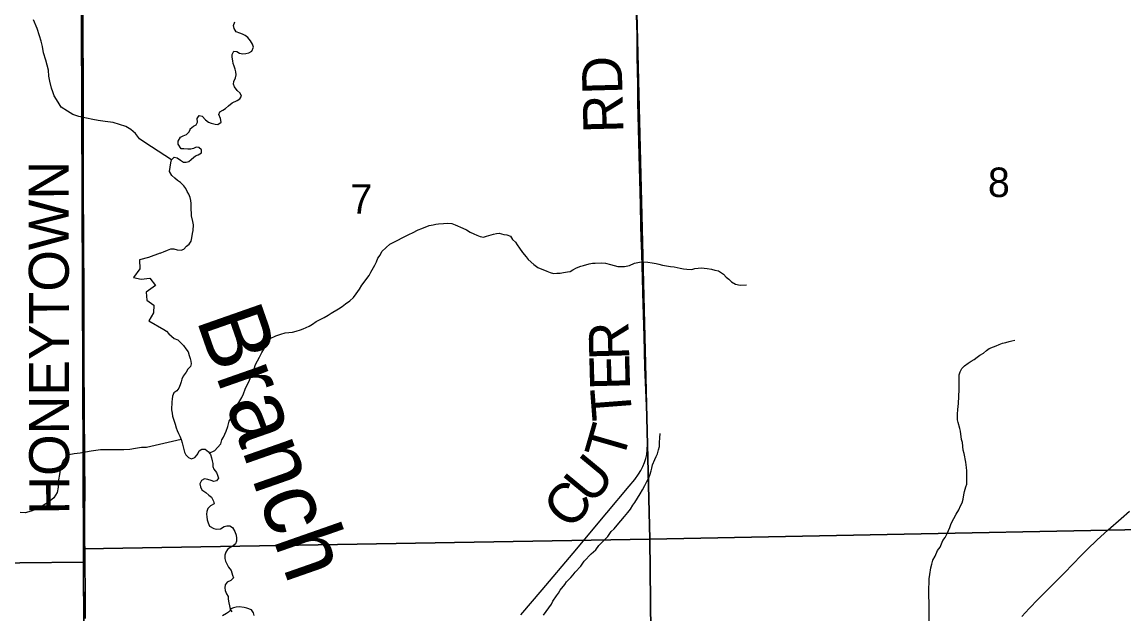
# Model space of a CAD drawing. Extents: x 1985906 to 2360102, y 891258 to 1222054.
# Drawn here: x 2140806 to 2149073, y 982362 to 986801 of the extents above; entities that cross this region are included whole.
import ezdxf

# ---------------------------------------------------------------- set-up
doc = ezdxf.new("R2010")
doc.units = 0
for name, color, linetype in [('GM_X_County_Road', 7, 'Continuous'), ('GM_X_County_Road_Text', 7, 'Continuous'), ('GM_X_Minor_River', 7, 'Continuous'), ('GM_X_Minor_River_Text', 7, 'Continuous'), ('GM_X_Section', 7, 'Continuous'), ('GM_X_Section_Text', 7, 'Continuous'), ('GM_X_Township', 7, 'Continuous'), ('GM_X_Township_Road', 7, 'Continuous'), ('GM_X_Township_Road_Text', 7, 'Continuous')]:
    doc.layers.add(name, color=color, linetype=linetype)

msp = doc.modelspace()

# ---------------------------------------------------------------- linework, layer by layer
at = {"layer": 'GM_X_County_Road'}
for points in [[(2141280.7, 982328.6), (2141281.1, 982525.6), (2141279.7, 982738.9), (2141278.6, 982821), (2141277.4, 982919.5), (2141276, 983016.5), (2141276.8, 983132.4), (2141278.8, 983280.1), (2141277.9, 983510.1), (2141277.1, 983579.1), (2141276.1, 983666), (2141275, 983760.6), (2141274.1, 983847.1), (2141273.5, 984011.4), (2141272.9, 984109.9), (2141272.1, 984356.1), (2141271.5, 984487.5), (2141271.4, 984717.4), (2141269.9, 985193.7), (2141267.9, 985522.1), (2141267.5, 985637.1), (2141267.2, 985784.8), (2141266.7, 986080.5), (2141265.7, 986326.8), (2141264.8, 986737.3), (2141263.9, 986934.5)], [(2148306.5, 982342), (2148361.9, 982402.1), (2148429.9, 982473.2), (2148534, 982577.7), (2148627, 982670.3), (2148752.4, 982799.9), (2148798.1, 982846.7), (2148868.8, 982915), (2148953.7, 982992), (2149052.7, 983078.2), (2149114.7, 983131.7)]]:
    msp.add_lwpolyline(points, dxfattribs=at)
at = {"layer": 'GM_X_Minor_River'}
for points in [[(2141036.4, 986276.7), (2141025.6, 986305.2), (2141013.6, 986357.4), (2141005.5, 986395.5), (2141003.5, 986439.7), (2140983.4, 986515.9), (2140967.3, 986570.2), (2140959.2, 986616.3), (2140949.2, 986656.4), (2140937.1, 986696.6), (2140919.1, 986752.8), (2140891, 986817.1)], [(2142507.5, 986569.3), (2142529.4, 986583.4), (2142541.2, 986611.6), (2142535, 986635.6), (2142518.8, 986659.6), (2142500.7, 986683.6), (2142478.6, 986699.6), (2142458.5, 986709.5), (2142438.5, 986717.4), (2142412.5, 986727.3), (2142396.3, 986751.3), (2142392.1, 986775.4), (2142401.9, 986801.5)], [(2142065.9, 985995.5), (2142068, 986000.9), (2142091.9, 986019), (2142111.8, 986029.2), (2142121.6, 986049.3), (2142119.4, 986077.4), (2142135.3, 986099.6), (2142157.3, 986093.7), (2142181.4, 986067.7), (2142205.5, 986049.8), (2142225.6, 986041.8), (2142253.6, 986036), (2142273.6, 986032.1), (2142299.4, 986050.3), (2142295.3, 986076.4), (2142283.1, 986106.4), (2142288.9, 986126.5), (2142310.8, 986138.7), (2142332.7, 986152.8), (2142354.5, 986173), (2142382.3, 986195.2), (2142420.1, 986213.5), (2142440.1, 986223.7), (2142451.9, 986245.8), (2142441.7, 986267.8), (2142419.6, 986287.8), (2142399.4, 986313.8), (2142391.3, 986333.8), (2142395.1, 986355.9), (2142407, 986382), (2142412.8, 986404.2), (2142410.6, 986428.2), (2142404.5, 986448.3), (2142396.3, 986470.3), (2142390.2, 986490.3), (2142386.1, 986510.4), (2142381.9, 986538.5), (2142381.7, 986558.5), (2142395.5, 986582.7), (2142417.5, 986578.8), (2142437.6, 986566.9), (2142461.6, 986563), (2142483.6, 986565.1), (2142507.5, 986569.3)], [(2141925.9, 985767.3), (2141726, 985896.7), (2141685.9, 985924.9), (2141657.9, 985965), (2141621.9, 985995.2), (2141583.9, 986017.3), (2141535.8, 986033.5), (2141489.8, 986047.6), (2141429.9, 986053.7), (2141375.9, 986061.8), (2141337.9, 986069.9), (2141289.9, 986080), (2141231.9, 986092.2), (2141187.9, 986106.3), (2141145.8, 986132.4), (2141099.8, 986162.6), (2141075.8, 986198.8), (2141047.7, 986247), (2141036.4, 986276.7)], [(2142071.3, 985848.4), (2142071.1, 985848.3), (2142049.2, 985848.2), (2142019.2, 985850.1), (2141999.2, 985849.9), (2141977, 985884), (2141976.8, 985908), (2141994.6, 985936.2), (2142014.5, 985948.4), (2142038.4, 985956.5), (2142058.2, 985976.7), (2142065.9, 985995.5)], [(2142074.2, 985769.2), (2142077.7, 985772.1), (2142107.5, 985798.3), (2142127.4, 985804.5), (2142151.3, 985818.7), (2142151.1, 985842.7), (2142131, 985860.7), (2142111, 985862.6), (2142091.1, 985852.4), (2142071.3, 985848.4)], [(2141841, 985066.3), (2141866.9, 985078.5), (2141896.8, 985090.7), (2141920.7, 985098.8), (2141944.6, 985099), (2141968.7, 985093.1), (2141998.7, 985089.2), (2142018.6, 985097.3), (2142040.4, 985119.5), (2142060.3, 985133.7), (2142074.1, 985157.9), (2142079.9, 985182), (2142085.7, 985214.1), (2142089.5, 985238.2), (2142091.2, 985280.4), (2142087, 985304.5), (2142076.7, 985346.6), (2142076.6, 985368.6), (2142074.4, 985394.7), (2142074.1, 985438.9), (2142071.9, 985462.9), (2142067.7, 985485), (2142057.6, 985509), (2142045.4, 985531), (2142035.3, 985553.1), (2142019.2, 985573.1), (2141995, 985597), (2141970.9, 985612.9), (2141950.8, 985628.9), (2141928.7, 985650.9), (2141912.5, 985678.9), (2141916.3, 985713), (2141922, 985745.2), (2141925.9, 985767.3), (2141945.7, 985787.4), (2141969.7, 985783.5), (2141993.8, 985765.6), (2142017.9, 985749.7), (2142037.9, 985749.8), (2142057.8, 985755.9), (2142074.2, 985769.2)], [(2142210.1, 983568.4), (2142251.1, 983587.1), (2142273, 983609.3), (2142296.7, 983637.6), (2142304.5, 983667.7), (2142316.4, 983687.8), (2142336, 983732.1), (2142349.8, 983766.3), (2142359.5, 983806.5), (2142379.2, 983838.7), (2142391, 983862.9), (2142404.8, 983893.1), (2142416.6, 983923.2), (2142454.1, 983985.7), (2142465.9, 984011.8), (2142479.6, 984048), (2142513.1, 984114.4), (2142522.9, 984140.6), (2142536.6, 984172.8), (2142546.5, 984198.9), (2142556.2, 984233.1), (2142587.8, 984287.5), (2142605.5, 984323.7), (2142619.3, 984347.9), (2142666.7, 984426.4), (2142708.5, 984448.7), (2142746.4, 984458.9), (2142780.3, 984471.2), (2142834.2, 984475.5), (2142862.1, 984483.7), (2142894, 984491.9), (2142915.9, 984500), (2142959.7, 984520.3), (2142983.6, 984534.5), (2143013.4, 984554.7), (2143073.1, 984585.2), (2143103, 984601.4), (2143124.8, 984617.5), (2143180.6, 984650), (2143206.4, 984666.2), (2143232.2, 984688.4), (2143264, 984710.6), (2143291.8, 984734.9), (2143311.6, 984763.1), (2143337.3, 984797.3), (2143355.1, 984827.5), (2143410.5, 984900.1), (2143422.3, 984924.2), (2143451.9, 984978.6), (2143463.7, 985002.8), (2143475.5, 985028.9), (2143493.3, 985053.1), (2143505.1, 985079.2), (2143536.9, 985109.5), (2143564.7, 985135.8), (2143604.5, 985154), (2143678.1, 985192.6), (2143712, 985210.8), (2143733.9, 985221), (2143777.7, 985243.3), (2143805.6, 985253.5), (2143859.4, 985275.8), (2143889.3, 985280), (2143909.2, 985284.2), (2143929.2, 985286.3), (2143967.1, 985290.5), (2143997.1, 985292.7), (2144029.1, 985290.8), (2144055.1, 985280.9), (2144113.2, 985255.1), (2144139.3, 985241.2), (2144167.4, 985225.3), (2144195.4, 985213.4), (2144217.5, 985201.5), (2144243.5, 985193.6), (2144267.6, 985187.7), (2144289.5, 985193.9), (2144343.3, 985210.2), (2144365.3, 985214.3), (2144385.2, 985216.4), (2144421.2, 985208.6), (2144443.2, 985204.7), (2144469.3, 985194.8), (2144485.4, 985170.8), (2144507.6, 985148.9), (2144519.7, 985128.9), (2144537.9, 985104.9), (2144560.1, 985072.9), (2144588.3, 985040.9), (2144602.4, 985018.9), (2144644.6, 984983), (2144674.7, 984961.1), (2144742.9, 984933.4), (2144766.9, 984921.4), (2144793, 984915.6), (2144818.9, 984917.7), (2144842.9, 984917.8), (2144866.8, 984922), (2144896.8, 984926.2), (2144916.7, 984930.3), (2144938.6, 984942.4)], [(2141841, 985066.3), (2141754.6, 985035.5), (2141686.8, 985017.2), (2141689.1, 984949), (2141641.5, 984884.7), (2141699.5, 984872.9), (2141763.4, 984879.3), (2141807.6, 984825.4), (2141737.9, 984774.9), (2141742.2, 984714.8), (2141794.3, 984677), (2141792.6, 984618.9), (2141756.9, 984560.6), (2141869.1, 984494.4)], [(2144938.6, 984942.4), (2144966.5, 984958.6), (2144998.4, 984968.8), (2145018.3, 984975), (2145060.2, 984987.2), (2145086.1, 984991.4), (2145106.1, 984993.5), (2145156, 984995.8), (2145184, 984991.9), (2145220, 984982.1), (2145276.1, 984968.3), (2145298.1, 984966.4), (2145326, 984968.6), (2145361.9, 984974.8), (2145399.8, 984993.1), (2145437.7, 984999.3), (2145461.6, 985001.4), (2145499.6, 984999.6), (2145533.6, 984993.8), (2145563.6, 984989.9), (2145583.6, 984986), (2145609.6, 984978.2), (2145671.7, 984968.4), (2145697.6, 984964.6), (2145743.7, 984954.8), (2145767.7, 984948.9), (2145793.7, 984947), (2145829.6, 984945.2), (2145853.6, 984951.3), (2145903.5, 984957.6), (2145923.5, 984955.8), (2145945.5, 984951.8), (2145977.5, 984948), (2146003.5, 984940.1), (2146029.5, 984934.2), (2146067.6, 984910.3), (2146087.8, 984888.4), (2146107.9, 984872.4), (2146128, 984852.5), (2146158.1, 984834.6), (2146194.1, 984826.7), (2146240, 984831)], [(2141869.1, 984494.4), (2141889.1, 984482.4), (2141907.2, 984462.5), (2141947.4, 984428.6), (2141973.5, 984416.7), (2141995.6, 984396.7), (2142017.8, 984374.7), (2142033.9, 984350.7), (2142052.1, 984326.8), (2142060.2, 984300.7), (2142066.4, 984278.7), (2142072.5, 984258.6), (2142074.7, 984238.5), (2142068.8, 984218.4), (2142049, 984196.3), (2142037.2, 984174.1), (2142015.4, 984143.9), (2142005.6, 984121.8), (2141999.7, 984101.7), (2141991.9, 984079.5), (2141982.1, 984055.4), (2141966.2, 984035.2), (2141944.4, 984021.1), (2141934.6, 983994.9), (2141932.7, 983972.8), (2141928.9, 983952.7), (2141929, 983932.7), (2141927.2, 983912.6), (2141927.3, 983892.5), (2141931.5, 983866.4), (2141935.6, 983844.4), (2141954, 983784.3), (2141962.2, 983758.2), (2141968.4, 983738.2), (2141980.5, 983716.2), (2141990.6, 983696.1), (2141998.8, 983670.1), (2142007, 983646), (2142013.1, 983626), (2142019.3, 983593.9), (2142023.5, 983573.9), (2142035.6, 983553.9), (2142053.7, 983533.9), (2142075.8, 983526), (2142101.7, 983534.2), (2142119.5, 983554.3), (2142123.9, 983562.7)], [(2147846.2, 983731.6), (2147840.1, 983751.6), (2147829.7, 983797.7), (2147823.6, 983817.8), (2147823.3, 983859.9), (2147827.1, 983896.1), (2147830.7, 983940.3), (2147834.3, 983992.5), (2147836, 984044.7), (2147835.4, 984127), (2147837.2, 984155.1), (2147843, 984177.2), (2147856.8, 984203.4), (2147876.6, 984223.5), (2147902.5, 984241.7), (2147926.4, 984257.9), (2147948.2, 984270.1), (2147972.1, 984288.3), (2147992, 984302.4), (2148017.8, 984318.6), (2148041.7, 984336.8), (2148061.5, 984353), (2148093.4, 984365.2), (2148113.3, 984373.3), (2148135.3, 984381.5), (2148161.2, 984391.7), (2148187.1, 984397.8), (2148211, 984404), (2148231, 984410.1), (2148254.9, 984414.2)], [(2145524.8, 983434.1), (2145530.6, 983454.2), (2145536.4, 983480.3), (2145554.1, 983520.6), (2145564, 983542.7), (2145571.8, 983562.8), (2145579.6, 983593), (2145587.4, 983617.1), (2145589.2, 983647.2), (2145590.9, 983683.4), (2145592.7, 983715.5)], [(2147610.8, 982287.1), (2147610, 982397.5), (2147611.8, 982423.6), (2147611.6, 982449.7), (2147609.3, 982491.8), (2147608.8, 982566.1), (2147610.6, 982586.2), (2147612.3, 982626.3), (2147616.1, 982658.5), (2147623.8, 982706.7), (2147631.5, 982734.8), (2147639.3, 982765), (2147655.1, 982795.2), (2147672.8, 982837.4), (2147694.6, 982861.6), (2147714.2, 982911.9), (2147732, 982934.1), (2147743.8, 982960.2), (2147755.6, 982988.4), (2147765.4, 983010.5), (2147777.2, 983040.7), (2147796.9, 983076.9), (2147812.7, 983109.2), (2147834.4, 983143.4), (2147846.2, 983173.6), (2147858, 983195.7), (2147865.8, 983223.8), (2147871.6, 983254), (2147877.4, 983280.1), (2147887.1, 983314.3), (2147893, 983334.4), (2147894.8, 983364.5), (2147894.5, 983400.7), (2147894.3, 983434.8), (2147892.1, 983458.8), (2147888, 983480.9), (2147885.8, 983501), (2147873.4, 983565.1), (2147867.2, 983591.2), (2147860.8, 983647.4), (2147854.6, 983669.4), (2147846.2, 983731.6)], [(2141998.8, 983670.1), (2141739.1, 983609.2), (2141701.2, 983609.2), (2141657.2, 983601.3), (2141615.2, 983595.3), (2141569.2, 983593.4), (2141395.3, 983593.7), (2141323.3, 983581.8), (2141281.4, 983573.8), (2141241.4, 983567.9), (2141197.4, 983561.9), (2141157.4, 983553.9), (2141113.5, 983511.9), (2141093.6, 983457.8), (2141087.7, 983407.6), (2141079.7, 983367.5), (2141075.8, 983313.3), (2141067.9, 983273.2), (2141043.9, 983233.1), (2141002, 983197), (2140971.2, 983179.2)], [(2142123.9, 983562.7), (2142135.3, 983584.5), (2142155.2, 983596.7), (2142179.2, 983596.8), (2142203.3, 983576.8), (2142219.4, 983556.9), (2142227.6, 983532.8), (2142231.7, 983510.8), (2142237.8, 983490.7), (2142238, 983468.6), (2142244.1, 983448.6), (2142264.3, 983422.6), (2142272.4, 983402.6), (2142278.6, 983380.5), (2142264.7, 983360.4), (2142244.8, 983356.3), (2142224.8, 983362.2), (2142200.7, 983370.1), (2142174.7, 983374), (2142152.9, 983361.8), (2142139, 983337.6), (2142145.2, 983315.6), (2142155.3, 983293.6), (2142185.5, 983271.7), (2142207.6, 983253.7), (2142227.7, 983237.7), (2142241.9, 983207.7), (2142248, 983187.7), (2142220.1, 983171.5), (2142200.3, 983153.3), (2142192.5, 983131.2), (2142188.6, 983111.1), (2142190.8, 983089), (2142194.9, 983067), (2142201.1, 983044.9), (2142213.2, 983020.9), (2142243.3, 983003), (2142265.3, 982997.1), (2142293.3, 983001.2), (2142323.1, 983017.5), (2142343.1, 983023.6), (2142365.1, 983021.7), (2142385.1, 983009.8), (2142401.3, 982979.7), (2142411.5, 982953.7), (2142415.7, 982929.6), (2142413.8, 982907.5), (2142408, 982887.4), (2142388.1, 982869.3), (2142368.2, 982859.1), (2142346.3, 982845), (2142334.5, 982824.8), (2142326.7, 982802.7), (2142326.8, 982778.6), (2142333, 982756.6), (2142355.3, 982712.5)], [(2144717.4, 982351.8), (2144756.9, 982408.3), (2144776.7, 982434.5), (2144788.5, 982456.6), (2144816.2, 982496.9), (2144830.1, 982517.1), (2144841.9, 982539.2), (2144877.5, 982581.5), (2144891.4, 982601.7), (2144923.1, 982634), (2144941, 982654.2), (2144954.8, 982674.3), (2144998.4, 982720.7), (2145022.1, 982757), (2145075.7, 982811.4), (2145109.4, 982843.8), (2145133.2, 982876), (2145180.8, 982922.4), (2145200.6, 982942.6), (2145226.3, 982978.9), (2145248.2, 982999), (2145270, 983027.3), (2145325.4, 983091.8), (2145351.2, 983122), (2145371, 983148.2), (2145388.8, 983176.4), (2145402.6, 983196.6), (2145444.1, 983263.1), (2145459.9, 983293.2), (2145477.6, 983325.5), (2145493.4, 983355.7), (2145507.2, 983381.8), (2145515, 983401.9), (2145524.8, 983434.1)], [(2140971.2, 983179.2), (2140964, 983175), (2140920.1, 983149), (2140874.1, 983133), (2140828.1, 983121.1), (2140792.2, 983123.1)], [(2142355.3, 982712.5), (2142373.4, 982686.5), (2142383.7, 982652.4), (2142391.8, 982632.4), (2142372, 982612.2), (2142344.1, 982600.1), (2142330.2, 982579.9), (2142326.4, 982557.8), (2142330.5, 982537.8), (2142340.7, 982513.7), (2142350.8, 982493.7), (2142353, 982471.6), (2142357.2, 982445.6), (2142361.3, 982423.5), (2142367.5, 982397.4), (2142379.6, 982377.4)], [(2142547.7, 982350.2), (2142541.5, 982370.3), (2142527.4, 982392.3), (2142493.3, 982406.2), (2142471.3, 982410), (2142435.3, 982413.9), (2142411.3, 982413.7), (2142391.4, 982407.6), (2142371.5, 982399.5), (2142361.6, 982379.3), (2142339.8, 982365.2), (2142309.9, 982346.9)]]:
    msp.add_lwpolyline(points, dxfattribs=at)
at = {"layer": 'GM_X_Section'}
for points in [[(2150783.4, 988387.4), (2150858.4, 983027), (2145516, 982922.1), (2145383, 988288.1)], [(2145383, 988288.1), (2145516, 982922.1), (2141268.7, 982849), (2141254.1, 988093.7), (2141253.7, 988153.7), (2141756, 988158.9)], [(2135899.2, 988044.3), (2141254.1, 988093.7), (2141268.7, 982849), (2141267.3, 982748.9), (2136010.6, 982694.2)], [(2150858.4, 983027), (2150961.4, 977664.8), (2145573, 977571.7), (2145516, 982922.1)], [(2145516, 982922.1), (2145573, 977571.7), (2141296.5, 977422.3), (2141267.3, 982748.9), (2141268.7, 982849)], [(2136010.6, 982694.2), (2141267.3, 982748.9), (2141296.5, 977422.3), (2138801.7, 977322.7), (2136108.2, 977310)]]:
    msp.add_lwpolyline(points, close=True, dxfattribs=at)
at = {"layer": 'GM_X_Township'}
for points in [[(2133246.9, 1009511.7), (2133580.3, 1009513.3), (2135789.3, 1009523.9), (2137186.3, 1009553.5), (2140462.9, 1009595.7), (2141126.9, 1009599), (2141179.8, 1004952.8), (2141166.1, 1001591.7), (2141184.7, 999312.3), (2141186.6, 998951), (2141214.5, 993611.3), (2141210.9, 993531), (2141246.8, 988131.7), (2141275.5, 980173), (2141289.4, 979366.4), (2141296.8, 974769.7), (2141293.9, 973770.9), (2141300.2, 973609.9), (2141289.9, 972067), (2136847.4, 971959.2), (2136227.2, 971953.1), (2133617.1, 971934.7), (2128345.4, 971943.5)], [(2167076.9, 972563.1), (2161682.5, 972546.6), (2157787.2, 972497.8), (2154662, 972434.4), (2154378.5, 972428.6), (2151049.8, 972337.9), (2145722.1, 972190.7), (2141722.5, 972085.5), (2141289.9, 972067), (2141300.2, 973609.9), (2141293.9, 973770.9), (2141296.8, 974769.7), (2141289.4, 979366.4), (2141275.5, 980173), (2141246.8, 988131.7), (2141210.9, 993531), (2141214.5, 993611.3), (2145196.8, 993643.2), (2150432.4, 993719.5), (2150653.1, 993719.9), (2155970, 993782.4), (2156648.5, 993789.2), (2164159.2, 993883.8)]]:
    msp.add_lwpolyline(points, dxfattribs=at)
at = {"layer": 'GM_X_Township_Road'}
msp.add_lwpolyline([(2144547.5, 982354), (2144706.7, 982541.7), (2144939.7, 982817.4), (2145192.1, 983119.6), (2145361.6, 983320.1), (2145402.9, 983370.6), (2145431.3, 983410.3), (2145448.5, 983437.9), (2145463.6, 983466.6), (2145476.3, 983496.3), (2145485.8, 983527.1), (2145492.4, 983558.7), (2145496.5, 983590.8), (2145498.9, 983639.6), (2145498.5, 983704.9), (2145492.3, 983852.2), (2145487.2, 983983.3), (2145483.4, 984098), (2145478.9, 984212.8), (2145472.4, 984442.6), (2145465.6, 984688.6), (2145463.4, 984770.6), (2145460.1, 984885.2), (2145457.1, 984967.2), (2145455.8, 985065), (2145451.7, 985179.6), (2145449.1, 985278.5), (2145445, 985426.5), (2145441.9, 985523.9), (2145435.2, 985802.7), (2145433.1, 985900.1), (2145428.5, 986098.6), (2145426.5, 986195.5), (2145424.4, 986311.1), (2145421.8, 986453.3), (2145420.8, 986525.2), (2145419.4, 986704.9), (2145416.2, 986852.5)], dxfattribs=at)

# ---------------------------------------------------------------- texts
at = {"layer": 'GM_X_County_Road_Text'}
msp.add_text('HONEYTOWN', height=300, rotation=90.10353, dxfattribs=at).set_placement((2141160, 983107.3))
at = {"layer": 'GM_X_Minor_River_Text'}
msp.add_text('Branch', height=500.15, rotation=289.30333, dxfattribs=at).set_placement((2142110.4, 984572.4))
at = {"layer": 'GM_X_Section_Text'}
for s, p in [('8', (2148051.9, 985488.5)), ('7', (2143269.1, 985363.7))]:
    msp.add_text(s, height=221, rotation=0.00001, dxfattribs=at).set_placement(p)
at = {"layer": 'GM_X_Township_Road_Text'}
for s, rotation, p in [('RD', 91.48151, (2145318.1, 985970.7)), ('R', 91.5242, (2145361.9, 984268.6)), ('E', 91.52159, (2145367.8, 984044.2)), ('T', 94.40074, (2145384.8, 983824.5)), ('T', 73.93908, (2145310.9, 983493.1)), ('U', 50.4134, (2145080.3, 983171.5)), ('C', 50.41606, (2144923.3, 982981.6))]:
    msp.add_text(s, height=300, rotation=rotation, dxfattribs=at).set_placement(p)

doc.saveas('drawing.dxf')
